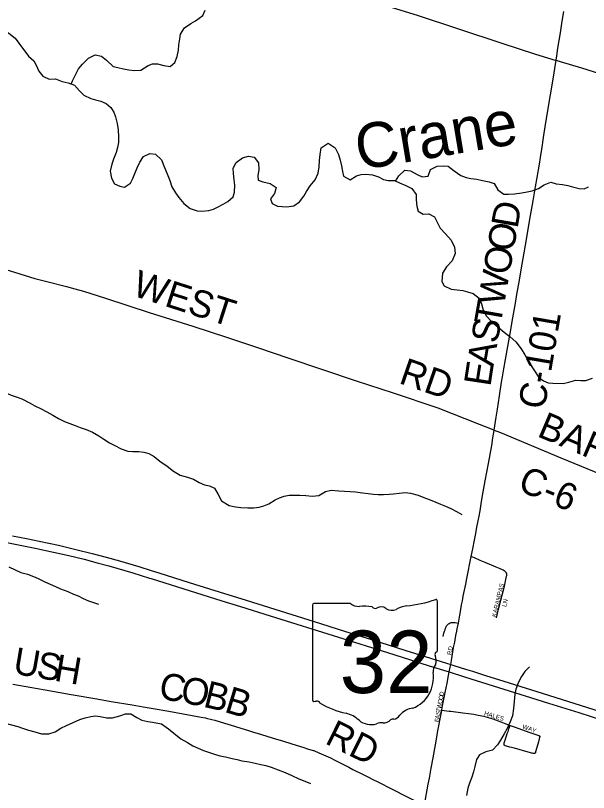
# Model space of a CAD drawing. Extents: x 1451455 to 1749751, y 218250 to 574981.
# Drawn here: x 1542548 to 1548942, y 386746 to 395415 of the extents above; entities that cross this region are included whole.
import ezdxf

# ---------------------------------------------------------------- set-up
doc = ezdxf.new("R2010")
doc.units = 0
for name, color, linetype in [('GM_X_City_Street', 7, 'Continuous'), ('GM_X_City_Street_Text', 7, 'Continuous'), ('GM_X_County_Road', 7, 'Continuous'), ('GM_X_County_Road_Text', 7, 'Continuous'), ('GM_X_Minor_River', 7, 'Continuous'), ('GM_X_Minor_River_Text', 7, 'Continuous'), ('GM_X_State_Location', 7, 'Continuous'), ('GM_X_State_Route', 7, 'Continuous'), ('GM_X_State_Shield', 7, 'Continuous'), ('GM_X_Township_Road', 7, 'Continuous'), ('GM_X_Township_Road_Text', 7, 'Continuous'), ('GM_X_Township_Subdivision', 7, 'Continuous'), ('GM_X_Township_Subdivision_Text', 7, 'Continuous')]:
    doc.layers.add(name, color=color, linetype=linetype)

msp = doc.modelspace()

# ---------------------------------------------------------------- linework, layer by layer
at = {"layer": 'GM_X_City_Street'}
for points in [[(1547404, 388174.9), (1547412.3, 388218.9), (1547420.4, 388265.6), (1547437.1, 388361.7), (1547448.5, 388422.2), (1547462.4, 388495.6), (1547472.4, 388545.9), (1547481.7, 388592.8)], [(1547387.7, 388090.6), (1547398.1, 388143.6), (1547404, 388174.9)], [(1547310.2, 387692.8), (1547325.4, 387769.2), (1547343.3, 387860.9), (1547362.9, 387963.9), (1547379.8, 388050.6), (1547387.7, 388090.6)], [(1547258.3, 387414.8), (1547304.4, 387661.9)], [(1547304.4, 387661.9), (1547304.7, 387663.2), (1547310.2, 387692.8)], [(1547304.7, 387663.2), (1547331.3, 387659.8), (1547385.7, 387653.5), (1547407.3, 387651)], [(1547407.3, 387651), (1547540, 387635.2), (1547602, 387628.1), (1547660.5, 387619.2), (1547712.2, 387609.3), (1547773.1, 387595.7), (1547824, 387582.1), (1547874.1, 387566.1), (1547964, 387534.5), (1548019, 387512.9), (1548047.5, 387501.3), (1548069.3, 387492.4), (1548112.6, 387476.2), (1548286.8, 387416.3), (1548378.2, 387383.9), (1548383.7, 387381.9), (1548387.8, 387380.2), (1548389.9, 387379.4), (1548391.5, 387378.6), (1548392.7, 387377.9), (1548393.5, 387377.3), (1548394.3, 387376.6), (1548396.4, 387374), (1548397.2, 387372.2), (1548397.5, 387370.9), (1548397.7, 387369.9), (1548397.7, 387368.8), (1548397.5, 387367.6), (1548396.9, 387365), (1548396.4, 387363), (1548391.5, 387344.5), (1548382.3, 387310.2), (1548355.4, 387209), (1548352.3, 387198.2), (1548351.2, 387194.5), (1548350.4, 387192.3), (1548349.8, 387190.5), (1548349.1, 387189.1), (1548348.2, 387187.6), (1548347.1, 387185.9), (1548346.3, 387185), (1548344.7, 387183.2), (1548342.7, 387181.6), (1548339.8, 387180.2), (1548338, 387179.4), (1548336.4, 387179), (1548334.9, 387178.9), (1548333.4, 387178.8), (1548331.8, 387178.9), (1548330.2, 387179.2), (1548327.1, 387179.9), (1548322.9, 387180.9), (1548314.8, 387183), (1548309.2, 387184.5), (1548268.3, 387195.7), (1548115.5, 387238.4), (1548064.4, 387252.6), (1548027.8, 387262.8), (1548016.5, 387266), (1548011.6, 387267.5), (1548009.3, 387268.3), (1548007.4, 387269.1), (1548006.1, 387270.1), (1548004.8, 387271), (1548003.7, 387272.3), (1548002.6, 387273.4), (1548001.4, 387275.4), (1548000.7, 387276.9), (1548000, 387279.4), (1547999.7, 387281.4), (1547999.6, 387282.9), (1547999.7, 387285.9), (1548000.1, 387288.3), (1548000.7, 387291.1), (1548001.5, 387294.3), (1548002.5, 387297.9), (1548011.4, 387329.4), (1548019.5, 387356), (1548027.3, 387379.2), (1548034.5, 387401.8), (1548043.8, 387426.8), (1548054.7, 387453.9), (1548069.3, 387492.4)]]:
    msp.add_lwpolyline(points, dxfattribs=at)
at = {"layer": 'GM_X_County_Road'}
for points in [[(1548579.4, 394915.8), (1548586.9, 394965.6), (1548600.5, 395050.1), (1548628.1, 395221.3), (1548649.1, 395350.9), (1548666.1, 395461.9)], [(1547889.6, 390789.5), (1547912.1, 390933.6), (1547925.6, 391023.4), (1547936.9, 391096.8), (1547948.1, 391170.1), (1547972.4, 391322.3), (1547982.4, 391384.1), (1547998.3, 391472.3), (1548016.3, 391577), (1548041, 391720.5), (1548066.7, 391867.3), (1548097.2, 392040.4), (1548126, 392206.3), (1548143.1, 392303.9), (1548170.9, 392461.6), (1548190.9, 392577.4), (1548224.6, 392767.6), (1548254, 392939), (1548289.1, 393144), (1548323.2, 393349.1), (1548350, 393501.9), (1548368.9, 393609.4), (1548394.9, 393757.7), (1548406.8, 393832.5), (1548423.9, 393946.3), (1548439.5, 394053.1), (1548467.1, 394220.3), (1548517.7, 394529.3), (1548550.4, 394726.7), (1548565.8, 394824.1), (1548579.4, 394915.8)], [(1547632.2, 389379.3), (1547649.9, 389462.3), (1547668.9, 389559.8), (1547683.8, 389636.3), (1547697.1, 389704.5), (1547710.6, 389775.1), (1547720.5, 389828.6), (1547731.6, 389888.8), (1547745.2, 389964.5), (1547760.8, 390057.9), (1547775.7, 390141.9), (1547790.6, 390221.4), (1547825.5, 390414.6), (1547861.7, 390617.8), (1547875.9, 390701.6), (1547888.9, 390785), (1547889.6, 390789.5)], [(1547889.6, 390789.5), (1547959.9, 390761.4), (1548632.8, 390480.7), (1549005.2, 390325.4), (1549503.8, 390114.8), (1549847.1, 389966.2), (1550182.5, 389824.5), (1550337, 389760.1), (1550470.3, 389704.8), (1550660.2, 389623.1), (1551048.3, 389462.9), (1551242.3, 389382.4), (1551745.4, 389173.9), (1552612.7, 388815.8), (1553156.4, 388585.2), (1553584.4, 388402.4)], [(1547490.2, 388633.7), (1547505.8, 388722.5), (1547517.2, 388788.7), (1547526.3, 388841), (1547534, 388883.7), (1547543.7, 388934.7), (1547557.9, 389004.5), (1547571.3, 389071.7), (1547583.1, 389133.8), (1547597.3, 389209.2), (1547616.1, 389303.1), (1547623.9, 389340.2), (1547632.2, 389379.3)], [(1547481.7, 388592.8), (1547483.7, 388602.6), (1547490.2, 388633.7)], [(1547109.9, 386603.7), (1547123, 386669.6), (1547142.1, 386775.8), (1547153.4, 386838.3), (1547166.2, 386904.7), (1547187.4, 387016.7), (1547208.3, 387130.5), (1547234.1, 387277.1), (1547253.3, 387386), (1547258.3, 387414.8)]]:
    msp.add_lwpolyline(points, dxfattribs=at)
at = {"layer": 'GM_X_Minor_River'}
for points in [[(1543169.3, 394650.3), (1543181.9, 394686.1), (1543252, 394821), (1543294.8, 394874.3), (1543363.8, 394941.2), (1543436.3, 394978.1), (1543506, 394963), (1543561.2, 394918.1), (1543635.9, 394846.9), (1543687.6, 394834.1), (1543753.3, 394821), (1543813, 394808), (1543876.8, 394801), (1543946.8, 394805.9), (1544027.5, 394856.6), (1544077.8, 394875.8), (1544131.7, 394875), (1544201.3, 394857.9), (1544275, 394846.7), (1544325.7, 394889.9), (1544350.7, 394957.5), (1544365.9, 395027.2), (1544370.9, 395089.2), (1544379.9, 395155), (1544388.8, 395206.9), (1544433.8, 395276.2), (1544504.6, 395325), (1544557, 395354.2), (1544637.9, 395414.9), (1544662.8, 395474.5)], [(1542178.4, 395407.2), (1542220.9, 395381.2), (1542272.6, 395364.3), (1542339.8, 395319.1), (1542402.8, 395262), (1542472, 395216.8), (1542545, 395161.5), (1542586.1, 395106.7), (1542691.1, 394960)], [(1542691.1, 394960), (1542752.2, 394911), (1542777.3, 394860.6), (1542808.2, 394796.1), (1542853.2, 394737.4), (1542922.6, 394704.3), (1542994.5, 394707.1), (1543067.9, 394678), (1543133.6, 394662.9), (1543205.1, 394637.8), (1543260, 394574.9), (1543311.1, 394526.1), (1543386.4, 394490.9), (1543440.1, 394474), (1543499.7, 394459.1), (1543557.3, 394434.1), (1543610.4, 394387.3), (1543645.5, 394336.7), (1543662.7, 394284.5), (1543683.4, 394210.1), (1543692.2, 394138), (1543696.9, 394059.9), (1543696, 394000), (1543687, 393942.1), (1543672.2, 393888.3), (1543641, 393812.9), (1543624.1, 393757.1), (1543602.8, 393679.5), (1543619.5, 393601.2), (1543650.5, 393538.8), (1543711.9, 393511.8), (1543763.7, 393500.9), (1543830.3, 393545.9), (1543855.1, 393597.5), (1543878, 393651.1), (1543905, 393716.6), (1543934, 393780.2), (1543975, 393841.5), (1544045.4, 393874.4), (1544111.2, 393869.3), (1544176.1, 393804.3), (1544210.7, 393719.8), (1544241.5, 393649.3), (1544268.2, 393572.9), (1544293, 393504.5), (1544331.9, 393437.9), (1544369, 393385.3), (1544425.8, 393318.4), (1544494.8, 393263.3), (1544574.2, 393234.1), (1544628.1, 393231.2), (1544704.1, 393238), (1544756.3, 393253.1), (1544810.7, 393282.3), (1544865, 393309.4), (1544917.4, 393338.6), (1544978.3, 393393.6), (1544993.1, 393445.3), (1544996.3, 393521.3), (1544989.3, 393581.4), (1544980.5, 393651.5), (1544977.5, 393711.5), (1545010.5, 393777), (1545079.2, 393825.9), (1545147.4, 393846.8), (1545211.2, 393835.8), (1545258.1, 393771.1), (1545262.8, 393697), (1545251.7, 393627.2), (1545254.9, 393577.1), (1545306.5, 393558.3), (1545390.1, 393541), (1545457.3, 393497.9), (1545436.2, 393430.3), (1545393.3, 393369), (1545412.4, 393316.7), (1545469.8, 393287.8), (1545523.7, 393282.9), (1545575.6, 393280.1), (1545651.7, 393290.9), (1545718.3, 393337.8), (1545765.3, 393399), (1545794.1, 393450.6), (1545837.1, 393515.9), (1545890.1, 393583), (1545925.3, 393656.5), (1545934.4, 393726.3), (1545941.5, 393796.2), (1545946.6, 393864.1), (1545959.9, 393939.9), (1546036.6, 393990.6), (1546113.6, 393939.4), (1546152.4, 393864.8), (1546171.3, 393802.5), (1546184.3, 393738.3), (1546195.2, 393676.1), (1546208.3, 393624), (1546281.6, 393582.8), (1546354.2, 393627.6), (1546404.4, 393642.8), (1546456.4, 393646)], [(1546789.7, 393568.2), (1546823.5, 393626.2), (1546892.5, 393689), (1546956.3, 393682), (1547029.5, 393642.9), (1547087, 393614), (1547153, 393622.9), (1547178.2, 393696.5), (1547254.7, 393733.3), (1547318.7, 393738.3), (1547376.5, 393733.3), (1547443.6, 393682.3), (1547518.7, 393631.1), (1547576.2, 393608.2), (1547628, 393595.4), (1547695.7, 393588.3), (1547759.4, 393575.3), (1547833.1, 393560.1), (1547888.7, 393539.2), (1547929.5, 393468.6), (1547996.6, 393421.5), (1548048.5, 393420.7), (1548114.5, 393423.7), (1548196.6, 393438.4), (1548256.7, 393449.4), (1548314.8, 393460.5), (1548383.1, 393483.4), (1548447.7, 393524.4), (1548520.1, 393555.2), (1548581.7, 393538.2), (1548653.5, 393529.1), (1548711.2, 393518.2), (1548764.9, 393503.3), (1548836.5, 393486.2), (1548892.4, 393481.3), (1548942.7, 393504.5)], [(1546456.4, 393646), (1546532.1, 393636.8), (1546597.6, 393613.8), (1546653.1, 393586.9), (1546704.9, 393576), (1546778.7, 393572.9), (1546832.3, 393550), (1546903.7, 393518.9), (1546969, 393483.9), (1547017.9, 393419.1), (1547016.9, 393357.1), (1547025.8, 393289), (1547042.8, 393232.7), (1547096.2, 393197.9), (1547160.2, 393202.9), (1547223.5, 393169.9), (1547262.3, 393095.3), (1547287.4, 393042.9), (1547346.3, 392980), (1547409, 392907), (1547447.7, 392830.4), (1547454.5, 392760.3), (1547419.3, 392678.9), (1547358.2, 392611.9), (1547311.1, 392540.6), (1547305.7, 392448.8), (1547332.8, 392398.3), (1547410.1, 392361.1), (1547475.9, 392356.1), (1547539.7, 392347.1), (1547593.4, 392332.2), (1547655, 392313.2), (1547720.1, 392262.2), (1547749, 392199.8), (1547762.1, 392143.6), (1547798.7, 392063), (1547865.4, 391992), (1547999.5, 391881.9), (1548066.5, 391828.9), (1548129.5, 391773.9), (1548190.2, 391695), (1548233.1, 391630.3), (1548260.2, 391577.9), (1548295.1, 391517.3), (1548340, 391450.6), (1548386.7, 391375.9), (1548440, 391337.1), (1548491.6, 391316.3), (1548545.4, 391311.4), (1548659.3, 391309.6), (1548723.4, 391322.6), (1548799.7, 391345.4), (1548855.5, 391342.5), (1548913.4, 391341.6), (1548985.8, 391368.5)], [(1541814.7, 391623.7), (1541883.9, 391605.2), (1541955.6, 391592), (1542036.9, 391552.6), (1542071.6, 391478), (1542052.2, 391396.2), (1542075.3, 391341.8), (1542132.9, 391320.8), (1542196.3, 391287.7), (1542285.7, 391252.2), (1542345.4, 391235.2), (1542430.9, 391209.8), (1542498.4, 391180.6), (1542554, 391159.7), (1542619.7, 391138.5)], [(1542619.7, 391138.5), (1542711.7, 391088.4), (1542763.2, 391061.6), (1542824.6, 391030.6), (1542897.8, 390991.5), (1542965.1, 390954.4), (1543028.4, 390917.4), (1543093.8, 390886.4), (1543212.9, 390840.5), (1543270.5, 390819.6), (1543336, 390796.5), (1543407.4, 390765.4), (1543476.7, 390726.3), (1543534, 390689.4), (1543597.3, 390648.4), (1543656.7, 390617.5), (1543727.9, 390578.4), (1543801.5, 390555.2), (1543855.3, 390550.4), (1543923.2, 390549.3), (1543979, 390544.4), (1544036.7, 390527.5), (1544096.1, 390494.5), (1544159.1, 390443.5), (1544240.1, 390386.3), (1544309.1, 390329.2), (1544386.2, 390286), (1544465.8, 390262.7), (1544535.3, 390241.6), (1544598.6, 390204.6), (1544656.1, 390179.7), (1544711.9, 390166.8), (1544767.3, 390140), (1544808.2, 390071.3), (1544846.9, 389998.7), (1544932, 389947.4), (1545003.7, 389934.3), (1545063.4, 389925.3), (1545141.2, 389920.1), (1545207.2, 389921), (1545265.2, 389928.1), (1545319.4, 389945.2), (1545373.7, 389966.3), (1545444.3, 390009.2), (1545494.6, 390034.4), (1545544.8, 390051.6), (1545602.9, 390062.7), (1545668.9, 390063.6), (1545720.8, 390062.8), (1545786.6, 390057.7), (1545856.4, 390052.6), (1545932.5, 390059.4), (1546005.1, 390104.2), (1546069.2, 390117.2), (1546155, 390111.8), (1546218.9, 390106.8), (1546280.7, 390103.9), (1546340.6, 390098.9), (1546420.3, 390089.6), (1546484.1, 390080.6), (1546541.9, 390073.7), (1546593.7, 390068.9), (1546655.7, 390069.9), (1546715.6, 390072.9), (1546765.7, 390078.1), (1546827.7, 390087.1), (1546897.7, 390092), (1546955.5, 390085.1), (1547041, 390061.8), (1547102.6, 390038.8), (1547176, 390011.6), (1547239.5, 389984.6), (1547291.1, 389963.8), (1547344.6, 389941), (1547406.1, 389914), (1547475.4, 389876.9), (1547528.9, 389848.1)], [(1542473.4, 389263.5), (1542606.9, 389198.7)], [(1542606.9, 389198.7), (1542680.5, 389181.5), (1542748, 389154.5), (1542799.5, 389131.6), (1542872.8, 389096.5), (1542934.3, 389071.5), (1542993.8, 389042.6), (1543051.3, 389017.6), (1543132.7, 388986.4), (1543194.1, 388957.4), (1543245.7, 388938.6), (1543303.2, 388909.7), (1543362.7, 388884.7), (1543416.3, 388863.9), (1543471.9, 388847)], [(1548282, 388148.5), (1548233.2, 388095.3), (1548194.4, 388039.9), (1548159.3, 387974.5), (1548132.1, 387896.9), (1548121.2, 387841.1), (1548111.9, 387759.2), (1548104.6, 387683.3), (1548093.3, 387599.5), (1548068.2, 387533.9), (1548033.1, 387460.5), (1548002.1, 387401), (1547961, 387329.6), (1547928.2, 387278.1), (1547871.3, 387217), (1547795.1, 387198.2), (1547724.6, 387165.4), (1547693.8, 387111.9), (1547674.5, 387036.2), (1547659.6, 386974.4), (1547640.6, 386914.7), (1547615.5, 386849.1), (1547594.7, 386793.4), (1547579.3, 386711.6)], [(1542574.7, 387481.5), (1542626.3, 387462.6), (1542691.9, 387439.6), (1542761.5, 387422.5), (1542839, 387401.2), (1542920.9, 387397.9), (1542991.2, 387420.8), (1543053.7, 387461.8), (1543118.2, 387492.8), (1543192.6, 387527.6), (1543267, 387558.4), (1543325.3, 387579.5), (1543387.5, 387594.5), (1543439.5, 387601.6), (1543491.3, 387594.8), (1543567, 387577.6), (1543628.9, 387578.6), (1543711.1, 387599.3), (1543773.4, 387624.3), (1543835.3, 387621.3), (1543902.6, 387582.3), (1543956, 387553.4), (1544023.7, 387536.3), (1544075.5, 387531.5), (1544175, 387509.9), (1544254, 387454.7), (1544315.1, 387405.7), (1544394, 387342.4), (1544465.2, 387301.3), (1544526.5, 387264.3), (1544586, 387239.4), (1544645.5, 387214.4), (1544711, 387191.4), (1544768.7, 387174.5), (1544826.3, 387155.5), (1544890, 387142.5), (1544965.6, 387125.3), (1545021.3, 387112.4), (1545073.1, 387099.6), (1545156.7, 387086.3), (1545222.4, 387073.2), (1545286.1, 387058.2), (1545339.8, 387047.3), (1545401.4, 387026.4), (1545478.8, 386999.1), (1545556.3, 386969.9), (1545631.6, 386934.7), (1545708.9, 386899.4), (1545776.3, 386870.4), (1545839.8, 386845.4)], [(1542431.2, 387518.6), (1542574.7, 387481.5)]]:
    msp.add_lwpolyline(points, dxfattribs=at)
at = {"layer": 'GM_X_State_Route'}
for points in [[(1538423.2, 390125.7), (1538544.3, 390109.6), (1538781.1, 390073.5), (1539248.7, 390006.2), (1539742.1, 389933.2), (1540018.1, 389893.9), (1540274.7, 389857.3), (1540638.1, 389802.5), (1541005.1, 389750), (1541212.9, 389719.7), (1542063.7, 389597.2), (1542190.2, 389577.2), (1542468.5, 389530.3), (1542617, 389502.9), (1542765, 389472.8), (1542970.2, 389428.3), (1543142.9, 389388.5), (1543311.9, 389347.2), (1543458, 389309), (1543587.7, 389273.1), (1543855.8, 389195.9), (1544043.7, 389138.5)], [(1542512.8, 389610.3), (1542670.7, 389580.5), (1542812, 389551.4), (1543026.6, 389504), (1543221.3, 389458.2), (1543402.8, 389413.2), (1543558.1, 389372.2), (1543706.4, 389330.3), (1543923.3, 389265.7), (1544059.8, 389222.8), (1544148.5, 389194.5), (1544486.5, 389088.3), (1544878, 388966.2), (1545062.8, 388908.4), (1545879.7, 388652), (1546218.1, 388546.8), (1546521.5, 388451), (1546903.4, 388331), (1547119.4, 388263.3), (1547357.7, 388189.7), (1547404, 388174.9), (1547451.4, 388159.8), (1547569.6, 388122.4), (1547645.6, 388098.4), (1547792.6, 388052), (1547996, 387987.7), (1548365.4, 387872), (1549060.2, 387653.5)], [(1544043.7, 389138.5), (1544059.8, 389133.5), (1544851.7, 388884.6), (1545058.2, 388819.6), (1545390.5, 388717), (1546151.1, 388477.8), (1546698.8, 388305.7), (1546943.1, 388229.2), (1547165.2, 388159.3), (1547362.8, 388098.4), (1547387.7, 388090.6), (1547558.2, 388036.5), (1547876.4, 387936.2), (1548236.8, 387824.4), (1548496.4, 387742), (1548832.5, 387637.3), (1549110, 387549.6)]]:
    msp.add_lwpolyline(points, dxfattribs=at)
at = {"layer": 'GM_X_State_Shield'}
for p, q in [((1545863.3, 388837.2), (1545863.3, 387780.6)), ((1546284.8, 388855.4), (1545877, 388855.4)), ((1547255.5, 388328.8), (1547255.5, 388881.6)), ((1547255.4, 388329), (1547255.5, 388328.8))]:
    msp.add_line(p, q, dxfattribs=at)
for centre, radius, start, end in [((1545879.3, 388839.5), 16.1, 98.1301, 188.1301), ((1546381.8, 388978), 156.4, 231.61951, 271.11188), ((1546759.6, 390295.9), 1476.4, 275.84447, 288.90645), ((1547240.1, 388883.9), 15.5, 351.86209, 97.738), ((1546433.7, 388262.2), 561.6, 80.48669, 94.98827), ((1546561.2, 388844.9), 45.1, 219.79206, 297.10237), ((1546627.5, 388722.8), 93.8, 54.46668, 119.14113), ((1546748.6, 388890.3), 112.9, 233.85621, 294.82819), ((1546947.9, 388532.7), 297, 97.34618, 120.76885), ((1547251.9, 388288.2), 24, 107.94398, 210.33697), ((1547239, 388326.7), 16.6, 289.60381, 7.73413), ((1547099.3, 388218.4), 144, 340.03296, 23.64957), ((1547311, 388097.5), 104.8, 136.8065, 186.92959), ((1546842.3, 388027.2), 369.3, 292.30889, 8.98584), ((1545879.4, 387778.3), 16.3, 171.95839, 258.30661), ((1545881.9, 387886.4), 124.2, 267.33899, 280.60386), ((1545907.3, 387719.6), 44.8, 29.74838, 93.27175), ((1546472.6, 388668.9), 1066.1, 240.41292, 257.1985), ((1546154.7, 387305.9), 333.6, 47.18416, 75.83597), ((1546998, 387483.9), 202.2, 94.40312, 142.57675), ((1546515.5, 387714.4), 211.7, 230.70037, 286.29184), ((1546653.3, 387635.2), 112.8, 268.77702, 315.54927), ((1546755.3, 387532.9), 31.8, 65.75173, 132.64842), ((1546741.8, 387678.2), 119.3, 282.87319, 323.27711), ((1546637.8, 387349), 173.9, 85.69512, 111.20995)]:
    msp.add_arc(centre, radius, start, end, dxfattribs=at)
at = {"layer": 'GM_X_Township_Road'}
for points in [[(1543259.2, 396649.6), (1543286.9, 396630.6), (1543295.2, 396625.8), (1543302.6, 396622.4), (1543310.9, 396619.2), (1543507.3, 396553.3), (1544025.2, 396380.8), (1544559, 396203.4), (1545576.4, 395875.7), (1545932.3, 395768.9), (1545963.4, 395758.8), (1546207.5, 395682.9), (1546655.6, 395535.6), (1547028.3, 395418.2), (1547491.8, 395265.4), (1547974.2, 395105.8), (1548348.7, 394984.3), (1548531.1, 394928.7), (1548556.3, 394922.1), (1548579.4, 394915.8)], [(1548579.4, 394915.8), (1548625.2, 394903.9), (1548864.3, 394832.3), (1549195.5, 394726.5)], [(1542133.3, 392675.2), (1542201.5, 392653.5), (1542537.7, 392552.5), (1542763.2, 392482.1), (1542913.1, 392443.1), (1543117, 392392.8), (1543209.5, 392364.8)], [(1543209.5, 392364.8), (1543305.3, 392337.9), (1543552.9, 392261.2), (1544039.3, 392102), (1544527.2, 391947.1), (1544914.5, 391822.6), (1545246.9, 391709.7), (1545586, 391596.3), (1546348.1, 391340.6), (1546760.5, 391204.3)], [(1546760.5, 391204.3), (1546784.4, 391196.9), (1547226.2, 391049.5), (1547260, 391037.3), (1547720.9, 390856.4), (1547855, 390803.3), (1547889.6, 390789.5)], [(1547319, 388487.7), (1547329.1, 388522.3), (1547335.4, 388543.7), (1547340.8, 388561.2), (1547347.4, 388579.4), (1547353.4, 388592.9), (1547358.7, 388603.1), (1547362.1, 388608.3), (1547366.3, 388613.8), (1547374, 388621.4), (1547379.6, 388626), (1547386.6, 388630.6), (1547398.4, 388637.1), (1547410.7, 388641.3), (1547419, 388642.9), (1547426, 388643.6), (1547439.7, 388642.9), (1547455.8, 388641), (1547472.2, 388637.9), (1547490.2, 388633.7)], [(1542515.8, 387954), (1542793.7, 387906), (1542876.7, 387892.1), (1543168.7, 387839.6), (1543455.5, 387788.8), (1543615.3, 387761.3)], [(1543615.3, 387761.3), (1543849.9, 387722.4), (1543971.2, 387702.3), (1544104.2, 387680.2), (1544237.2, 387658.2), (1544258.2, 387654.3), (1544418.2, 387624.6), (1544619.9, 387587.2), (1544668, 387577.8), (1544675.9, 387576.2), (1544736.6, 387560), (1544772.4, 387550.9), (1544929.7, 387505), (1544944.4, 387500.4), (1545000.7, 387482.8), (1545159.9, 387432.6), (1545202.3, 387419.2), (1545244.7, 387405.9), (1545459.3, 387340.3), (1545526.4, 387319.8), (1545631.6, 387287.6), (1545765.3, 387246), (1545805.7, 387233.4), (1545870.4, 387215.2), (1545877.3, 387213.2), (1545933.7, 387187.9), (1545959.9, 387176.2), (1546061.4, 387130.3), (1546119.3, 387101.1), (1546177.1, 387071.9), (1546267, 387027.3), (1546313.4, 387003.2), (1546425.5, 386945.2), (1546485, 386916.5), (1546535, 386889.5), (1546589.6, 386862.5), (1546627.4, 386845.5)], [(1546627.4, 386845.5), (1546713.3, 386800.2), (1546796.6, 386758.3), (1546871.8, 386720.2), (1546933.3, 386689.4), (1546999.9, 386655.9), (1547063.8, 386622.8), (1547077, 386615.7), (1547091.5, 386609.8), (1547109.9, 386603.7)]]:
    msp.add_lwpolyline(points, dxfattribs=at)
at = {"layer": 'GM_X_Township_Subdivision'}
msp.add_lwpolyline([(1547914.1, 388692.6), (1547941.5, 388804.3), (1548003.3, 389049.3), (1548020.9, 389122.4), (1548028.5, 389160.6), (1548029.2, 389166.1), (1548029.5, 389171.8), (1548029.6, 389176), (1548029.4, 389179.7), (1548028.8, 389184.1), (1548027.8, 389187.5), (1548026.2, 389192.6), (1548024.4, 389197.2), (1548022.3, 389200.7), (1548018.7, 389204.9), (1548015, 389208.6), (1548009.8, 389213.3), (1547999.1, 389220.5), (1547989.6, 389225.4), (1547950.5, 389242.9), (1547910.8, 389259.9), (1547789.8, 389311.8), (1547733.9, 389335.5), (1547670.4, 389362.4), (1547632.2, 389379.3)], dxfattribs=at)

# ---------------------------------------------------------------- texts
at = {"layer": 'GM_X_City_Street_Text'}
for s, rotation, p in [('RD', 81.03268, (1547413.4, 388275.8)), ('O', 78.40288, (1547315.3, 387774.3)), ('D', 78.39938, (1547324.1, 387817.4)), ('W', 79.3824, (1547296, 387675.2)), ('O', 78.435, (1547306.5, 387731.2)), ('S', 81.00037, (1547285, 387606.1)), ('T', 81.00613, (1547290.5, 387640.8)), ('HALES', 342.34905, (1547773.5, 387610)), ('E', 81.00037, (1547272.6, 387527.8)), ('A', 81.00123, (1547278.1, 387562.6)), ('WAY', 340.46082, (1548200.3, 387460.5))]:
    msp.add_text(s, height=50, rotation=rotation, dxfattribs=at).set_placement(p)
at = {"layer": 'GM_X_County_Road_Text'}
for s, rotation, p in [('D', 80.08971, (1548149.2, 393030.6)), ('O', 80.08796, (1548103.7, 392770.5)), ('O', 80.08971, (1548058.3, 392510.5)), ('W', 80.0896, (1547998.5, 392168.1)), ('T', 80.08958, (1547959.8, 391947)), ('C-101', 80.27226, (1548451.8, 391010)), ('S', 80.09164, (1547925, 391747.6)), ('A', 80.19511, (1547880.1, 391487.6)), ('E', 81.37895, (1547846.7, 391267.4)), ('BARDWELL', 337.05813, (1548357.1, 390724)), ('C-6', 337.52117, (1548139.4, 390121.9))]:
    msp.add_text(s, height=300, rotation=rotation, dxfattribs=at).set_placement(p)
at = {"layer": 'GM_X_Minor_River_Text'}
msp.add_text('Crane', height=500.01, rotation=9.52527, dxfattribs=at).set_placement((1546381.8, 393688.4))
at = {"layer": 'GM_X_State_Location'}
for s in ['s', 'r']:
    msp.add_text(s, height=1, dxfattribs=at).set_placement((1546543.7, 388238.6))
msp.add_text('32', height=1, rotation=0.00001, dxfattribs=at).set_placement((1546291.9, 388165.9))
at = {"layer": 'GM_X_State_Shield'}
msp.add_text('32', height=696.1, dxfattribs=at).set_placement((1546165.9, 387855.1))
at = {"layer": 'GM_X_Township_Road_Text'}
for s, rotation, p in [('WEST', 342.1729, (1543837.6, 392294)), ('RD', 340.93666, (1546814, 391316.4)), ('U', 350.34844, (1542509.2, 388072.5)), ('S', 350.34708, (1542769.5, 388028.2)), ('H', 350.34484, (1542969, 387994.3)), ('C', 349.64384, (1544134.4, 387796.8)), ('O', 349.4345, (1544376.5, 387752.5)), ('B', 346.1668, (1544631.6, 387705.1)), ('B', 343.1673, (1544866.8, 387647.3)), ('RD', 333.64985, (1545988.6, 387297.5))]:
    msp.add_text(s, height=300, rotation=rotation, dxfattribs=at).set_placement(p)
at = {"layer": 'GM_X_Township_Subdivision_Text'}
for s, rotation, p in [('KARAMPAS', 76.50465, (1547910.8, 388699)), ('LN', 77.47054, (1548024.6, 388812.4))]:
    msp.add_text(s, height=50, rotation=rotation, dxfattribs=at).set_placement(p)

doc.saveas('drawing.dxf')
